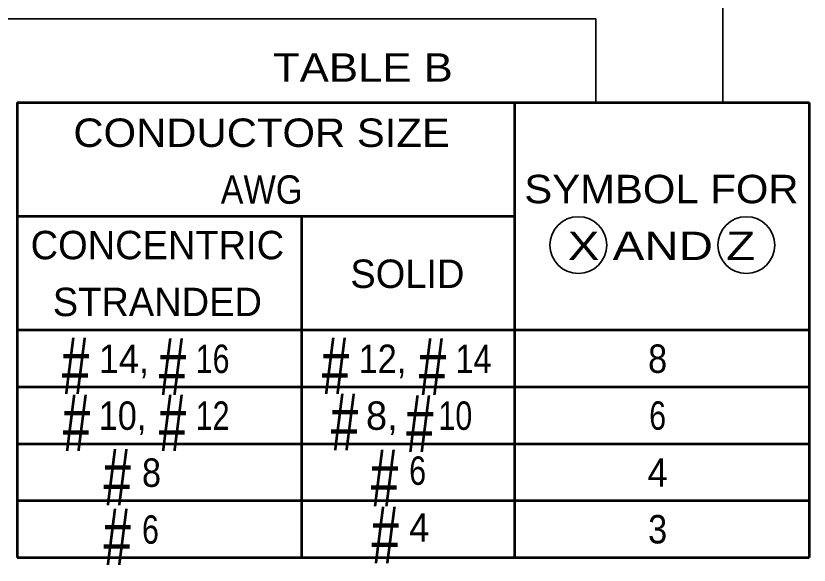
# Model space of a CAD drawing. Extents: x -1 to 679, y 0 to 440.
# Drawn here: x 521 to 576.8, y 160.5 to 199.1 of the extents above; entities that cross this region are included whole.
import ezdxf
from ezdxf.enums import TextEntityAlignment as Align

# ---------------------------------------------------------------- set-up
doc = ezdxf.new("R2010")
doc.units = 0
doc.header["$LTSCALE"] = 0.8
doc.layers.add('1', color=7, linetype='Continuous', lineweight=53)

msp = doc.modelspace()

# ---------------------------------------------------------------- linework, layer by layer
at = {"layer": '1', "lineweight": 35}
for p, q in [((570.7534, 200.9216), (570.7534, 193.036)), ((511.1883, 198.9216), (561.8248, 198.9216)), ((561.8248, 198.9216), (561.8248, 193.036))]:
    msp.add_line(p, q, dxfattribs=at)
at = {"layer": '1'}
for p, q in [((521.1097, 193.036), (521.1097, 161.036)), ((556.1097, 193.036), (556.1097, 161.036)), ((576.8216, 193.036), (576.8216, 161.036)), ((521.1097, 185.036), (556.1097, 185.036)), ((541.1097, 185.036), (541.1097, 161.036)), ((521.1097, 177.036), (576.8216, 177.036)), ((521.1097, 173.036), (576.8216, 173.036)), ((521.1097, 169.036), (576.8216, 169.036)), ((521.1097, 165.036), (576.8216, 165.036)), ((521.1097, 161.036), (576.8216, 161.036))]:
    msp.add_line(p, q, dxfattribs=at)
msp.add_lwpolyline([(521.1097, 193.036), (556.1097, 193.036), (576.8216, 193.036)], dxfattribs=at)
at = {"layer": '1', "lineweight": 35}
for centre in [(560.5917, 183.0077), (572.4073, 183.0077)]:
    msp.add_circle(centre, 2, dxfattribs=at)

# ---------------------------------------------------------------- texts
at = {"layer": '1'}
for s, height, width, p in [('TABLE B', 2, 1.15, (539.1119, 194.5044)), ('#', 4, 0.65, (524.2611, 172.5292)), ('#', 4, 0.65, (531.077, 172.4654)), ('#', 4, 0.65, (542.5431, 172.5292)), ('#', 4, 0.65, (549.359, 172.4654)), ('14,', 2, 0.95, (526.8589, 174.0089)), ('16', 2, 0.8, (533.6748, 174.0089)), ('12,', 2, 0.9, (545.1409, 174.0089)), ('14', 2, 0.85, (551.9568, 174.0089)), ('#', 4, 0.65, (524.3248, 168.5147)), ('#', 4, 0.65, (531.077, 168.5147)), ('#', 4, 0.65, (543.1801, 168.5785)), ('#', 4, 0.65, (548.4672, 168.451)), ('10,', 2, 0.9, (526.8589, 170.0089)), ('12', 2, 0.8, (533.6748, 170.0089)), ('10', 2, 0.8, (550.7465, 170.0088)), ('#', 4, 0.65, (527.1912, 164.6914)), ('#', 4, 0.65, (545.9828, 164.6315)), ('8', 2, 0.9, (529.8992, 165.9973)), ('6', 2, 0.8, (548.6908, 166.1391)), ('#', 4, 0.65, (527.1912, 160.4897)), ('#', 4, 0.65, (546.0446, 160.6151)), ('4', 2, 0.95, (548.6908, 162.1391)), ('6', 2, 0.8, (529.8992, 161.9973))]:
    msp.add_text(s, height=height, dxfattribs=dict(at, width=width)).set_placement(p)
for s, width, p in [('CONDUCTOR SIZE', 1.1, (538.309, 189.9152)), ('AWG', 0.9, (538.3089, 185.9152)), ('SYMBOL FOR', 1.1, (566.4356, 185.9529)), ('X AND Z', 1.25, (566.4356, 181.9529)), ('8', 0.9, (566.1665, 174.016)), ('6', 0.8, (566.1665, 170.016)), ('4', 0.95, (566.1665, 166.016)), ('3', 0.9, (566.1665, 162.016))]:
    msp.add_text(s, height=2, dxfattribs=dict(at, width=width)).set_placement(p, align=Align.CENTER)
for s, p in [('CONCENTRIC', (530.9811, 182.0113)), ('STRANDED', (530.981, 178.0113))]:
    msp.add_text(s, height=2, dxfattribs=at).set_placement(p, align=Align.CENTER)
for s, p in [('SOLID', (544.5535, 179.9915)), ('8,', (545.6506, 170.0089))]:
    msp.add_text(s, height=2, dxfattribs=at).set_placement(p)

doc.saveas('drawing.dxf')
